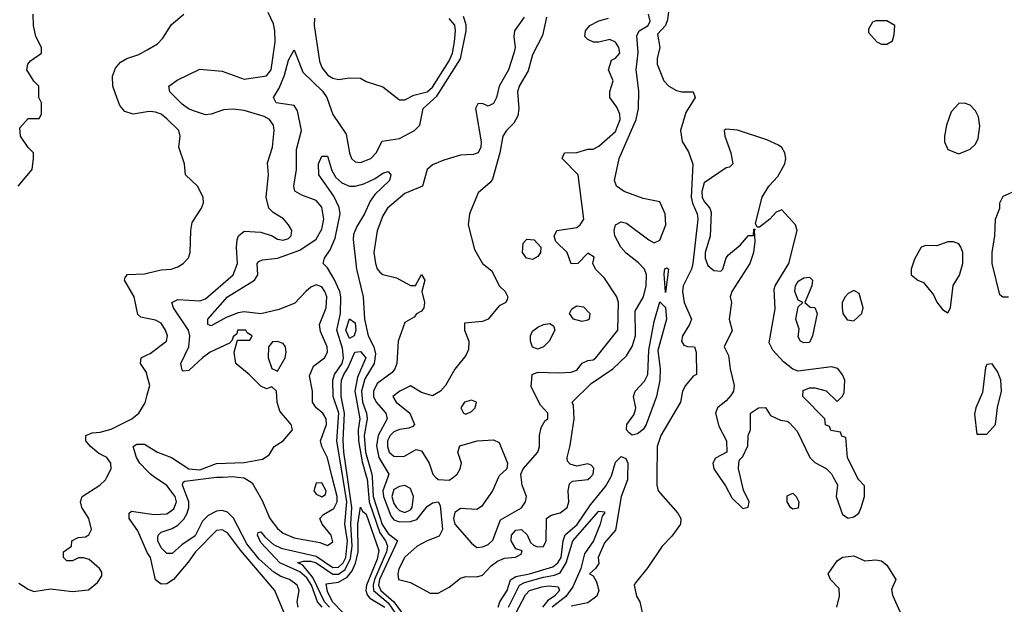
# Model space of a CAD drawing. Header units: inches. Extents: x 2380249 to 2585472, y 382747 to 546448.
# Tile 547 of 626: x 2539539 to 2543094, y 479541 to 481650. Entities that reach past the tile are written whole.
import ezdxf

# ---------------------------------------------------------------- set-up
doc = ezdxf.new("R2010")
doc.units = ezdxf.units.IN
doc.header["$MEASUREMENT"] = 0
for name, color, linetype in [('C5437', 7, 'Continuous'), ('C5438', 7, 'Continuous'), ('C5447', 7, 'Continuous'), ('C5448', 7, 'Continuous')]:
    doc.layers.add(name, color=color, linetype=linetype)

msp = doc.modelspace()

# ---------------------------------------------------------------- linework, layer by layer
at = {"layer": 'C5437', "color": 4}
for points, elevation in [([(2539536.8, 479616.8), (2539570, 479594.8), (2539590, 479587.3), (2539650, 479596), (2539730, 479586.8), (2539787.3, 479592.7), (2539820.4, 479619.6), (2539836.4, 479643.6), (2539836.4, 479656.4), (2539828, 479670), (2539790, 479702), (2539770, 479708.7), (2539751.6, 479708.4), (2539730, 479698), (2539710, 479698), (2539698, 479710), (2539698, 479730), (2539726, 479750), (2539728, 479770), (2539750, 479782), (2539776.4, 479783.6), (2539788.4, 479791.6), (2539798, 479810), (2539788.7, 479850), (2539764, 479890), (2539759, 479910), (2539765.2, 479930), (2539828.7, 479970), (2539848.7, 479990), (2539853.7, 480000)], 32), ([(2540000, 479728.1), (2539995.5, 479735.5), (2539965.6, 479805.6), (2539935.1, 479850), (2539934, 479870), (2539942.9, 479877.1), (2540000, 479868.8)], 28)]:
    msp.add_lwpolyline(points, dxfattribs=dict(at, elevation=elevation))
at = {"layer": 'C5438', "color": 4}
for points, elevation in [([(2539534, 481050), (2539584, 481110), (2539589, 481150), (2539588.7, 481170), (2539570, 481188.7), (2539542, 481230), (2539540.4, 481259.6), (2539570, 481294), (2539610, 481294), (2539618, 481310), (2539618, 481350), (2539608, 481370), (2539608, 481410), (2539590, 481428), (2539565.2, 481470), (2539568.7, 481490), (2539578, 481502), (2539618, 481530), (2539618, 481550), (2539598, 481590), (2539589, 481629), (2539588, 481670)], 36), ([(2540000, 481317.6), (2539949, 481309), (2539919, 481319), (2539900.9, 481340.9), (2539889.5, 481369.5), (2539876, 481410), (2539874, 481446), (2539884.7, 481475.3), (2539903.1, 481496.9), (2539926, 481510), (2539970, 481524.7), (2540000, 481541.8)], 32), ([(2540000, 480572.6), (2539977.2, 480577.2), (2539966, 480586), (2539952.3, 480650), (2539918, 480710), (2539920.4, 480719.6), (2539929, 480731), (2539990, 480733.4), (2540000, 480735.7)], 32), ([(2540000, 480365.4), (2539996.9, 480376.9), (2539975.3, 480410), (2539978, 480430), (2540000, 480441)], 32), ([(2539853.7, 480000), (2539869, 480030), (2539868.7, 480050), (2539854, 480070), (2539825.1, 480085.1), (2539795.3, 480110), (2539778, 480130), (2539778, 480150), (2539800.9, 480159.1), (2539830, 480161.6), (2539870, 480172.7), (2539944, 480210), (2539969.5, 480230.5), (2539991.8, 480268.2), (2540000, 480296.9)], 32), ([(2540000, 480022.3), (2539973.6, 480050), (2539960.7, 480070), (2539949.4, 480110), (2539962, 480118), (2539990, 480118), (2540000, 480112.1)], 28)]:
    msp.add_lwpolyline(points, dxfattribs=dict(at, elevation=elevation))
at = {"layer": 'C5447', "color": 4}
for points, elevation in [([(2540000, 479868.8), (2540025.1, 479865.1), (2540070, 479867.4), (2540095.4, 479884.6), (2540105.4, 479910), (2540100.4, 479930), (2540070, 479969.7), (2540026.2, 480000)], 28), ([(2540545.1, 479530), (2540540.9, 479550), (2540548.4, 479590), (2540541, 479610), (2540513.6, 479630), (2540481.5, 479641.5), (2540456.5, 479656.5), (2540403.9, 479703.9), (2540359.3, 479759.3), (2540311.4, 479851.4), (2540290, 479873.1), (2540270, 479879.3), (2540250, 479877.2), (2540219.1, 479860.9), (2540199.4, 479840.6), (2540172.2, 479787.8), (2540124.7, 479755.3), (2540090, 479724.5), (2540070, 479724.5), (2540050, 479744.5), (2540037.6, 479770), (2540038.4, 479781.6), (2540039.5, 479790), (2540050, 479800.5), (2540090, 479813.7), (2540110, 479826.4), (2540131.8, 479848.2), (2540143.5, 479870), (2540149.8, 479890), (2540149.8, 479910), (2540126.6, 479970), (2540130, 479981), (2540135.1, 479984.9), (2540250, 479998.8), (2540273, 480000)], 24), ([(2540325.8, 480000), (2540350, 479996.9), (2540378.8, 479978.8), (2540415.1, 479915.1), (2540442, 479850), (2540470, 479814.7), (2540490, 479797.6), (2540530, 479780.6), (2540623.1, 479763.1), (2540650, 479752.7), (2540670, 479766), (2540664.2, 479790), (2540631.5, 479830), (2540622.7, 479850), (2540635.6, 479864.4), (2540673.9, 479886.1), (2540685.4, 479910), (2540685, 479930), (2540667.4, 480000)], 24), ([(2540631.2, 479530), (2540613.9, 479550), (2540593.2, 479610), (2540576.1, 479636.1), (2540550, 479658.1), (2540478.9, 479690), (2540410, 479763.1), (2540397.6, 479790), (2540400.5, 479799.5), (2540410, 479802.4), (2540423.7, 479783.7), (2540455.8, 479755.8), (2540482.7, 479742.7), (2540610, 479713.9), (2540670, 479673.4), (2540690, 479674.1), (2540707.6, 479690), (2540716.6, 479710), (2540723, 479770), (2540712.6, 479830), (2540720.1, 479910), (2540705.5, 480000)], 16), ([(2540657.6, 479530), (2540640.2, 479550), (2540597.6, 479637.7), (2540561.5, 479681.5), (2540543.7, 479690), (2540563.3, 479696.7), (2540590, 479695.9), (2540610, 479690.1), (2540669.6, 479649.6), (2540690, 479649.5), (2540714.2, 479665.8), (2540733.8, 479706.2), (2540739.7, 479750), (2540734.2, 479830), (2540738.7, 479890), (2540722.9, 480000)], 12), ([(2540791.1, 480000), (2540793.1, 479993.1), (2540800.4, 479910), (2540839.1, 479799.1), (2540859.7, 479770), (2540867.1, 479750), (2540862.9, 479730), (2540820.1, 479630), (2540814.9, 479610), (2540817, 479590), (2540870, 479545.5), (2540908.6, 479488.6)], 12), ([(2540811.3, 480000), (2540815.3, 479930), (2540848, 479828), (2540870, 479795.8), (2540903.2, 479770), (2540837.9, 479630), (2540834.2, 479610), (2540842.4, 479590), (2540889.5, 479550), (2540930, 479495)], 16), ([(2540868.1, 480000), (2540850.1, 479950), (2540852.5, 479930), (2540879.6, 479859.6), (2540890, 479845.6), (2540910, 479837.8), (2540950, 479839.1), (2540973.2, 479846.8), (2541010, 479894), (2541030, 479906.7), (2541050.4, 479910.4), (2541057.4, 479897.4), (2541065.5, 479810), (2541054, 479786), (2541010, 479769.8), (2540973.7, 479750), (2540930, 479711), (2540908.4, 479668.4), (2540903.8, 479650), (2540906.8, 479630), (2540950, 479619.1), (2541021.3, 479581.3), (2541050, 479580.3), (2541090, 479602.3), (2541130, 479635.3), (2541150, 479641.1), (2541190, 479640.3), (2541210, 479646), (2541241, 479679), (2541264.2, 479695.8), (2541290, 479706.5), (2541329.1, 479710.9), (2541350, 479722), (2541353.2, 479733.2), (2541330, 479741.2), (2541314, 479770), (2541314.5, 479790), (2541330, 479807.7), (2541350.7, 479810), (2541371.6, 479791.6), (2541383.4, 479763.4), (2541394.4, 479754.4), (2541408.5, 479748.5), (2541430, 479748.7), (2541439.7, 479770), (2541440.7, 479850), (2541457.4, 479862.6), (2541490, 479870.3), (2541515.4, 479890), (2541521.7, 479910), (2541519.7, 479950), (2541524.2, 479975.8), (2541534.5, 479985.5), (2541590, 479990.4), (2541599.6, 480000)], 24), ([(2541040.9, 480000), (2541050.5, 479990.5), (2541090, 479988.5), (2541105.2, 480000)], 28), ([(2541268.2, 480000), (2541245.5, 479950), (2541206.4, 479893.6), (2541190, 479882.7), (2541130, 479886.6), (2541110, 479872.3), (2541105.3, 479850), (2541110.6, 479830), (2541170, 479761), (2541190, 479746), (2541210, 479747.7), (2541230, 479756.3), (2541247.7, 479772.3), (2541275.1, 479844.9), (2541351.2, 479888.8), (2541365.2, 479910), (2541369.2, 479930), (2541352.7, 479970), (2541349.7, 480000)], 28), ([(2541266, 479530), (2541272.1, 479550), (2541298.5, 479590), (2541310.6, 479629.4), (2541330, 479641.4), (2541379.5, 479650), (2541463.8, 479676.2), (2541482.5, 479690), (2541493.4, 479710), (2541500.6, 479770), (2541508.2, 479791.8), (2541551.7, 479828.3), (2541599.9, 479900.1), (2541654.4, 479965.6), (2541673.1, 480000)], 16), ([(2541733.5, 480000), (2541733.4, 479990), (2541710.2, 479930), (2541690, 479808.7), (2541650, 479762.7), (2541627.3, 479710), (2541630, 479688), (2541618, 479670), (2541596, 479650), (2541610, 479643), (2541621.7, 479621.7), (2541629.5, 479590), (2541622.7, 479570), (2541590, 479545.4), (2541530, 479533.6)], 16), ([(2541839.5, 480000), (2541839.1, 479970), (2541844, 479950), (2541914.8, 479870), (2541926, 479850), (2541924.7, 479830), (2541893.7, 479786.3), (2541858, 479750), (2541807.1, 479672.9), (2541762, 479618), (2541758, 479610), (2541766, 479570), (2541778, 479550), (2541790.8, 479489.2)], 24), ([(2542065.4, 480000), (2542087.7, 479967.7), (2542110, 479924.7), (2542150, 479886), (2542168.4, 479891.6), (2542173.2, 479910), (2542152.5, 479952.5), (2542141.1, 480000)], 28), ([(2542476.4, 480000), (2542491.6, 479971.6), (2542486.8, 479930), (2542510, 479864.7), (2542530, 479851.3), (2542550, 479856), (2542568.7, 479870), (2542577.2, 479890), (2542588.7, 479930), (2542588.4, 479968.4), (2542568, 479990), (2542563, 480000)], 28), ([(2540707.5, 479510), (2540669.1, 479550), (2540650, 479587.3), (2540646.1, 479613.9), (2540690, 479620.2), (2540721.6, 479638.4), (2540739.1, 479660.9), (2540751.3, 479688.7), (2540760.6, 479730), (2540760.3, 479830), (2540770, 479891.3), (2540776.5, 479876.5), (2540790, 479866), (2540835.2, 479735.2), (2540830, 479703.6), (2540790.8, 479610), (2540789.1, 479590), (2540794.2, 479574.2), (2540803.3, 479563.3), (2540857.1, 479530)], 8), ([(2541303.7, 479530), (2541343.5, 479610), (2541361.2, 479618.8), (2541430, 479638.7), (2541470, 479645.2), (2541490, 479654.7), (2541512.5, 479690), (2541535.6, 479770), (2541630, 479877.1), (2541650, 479874), (2541650.2, 479870), (2541641.7, 479858.3), (2541635.2, 479830), (2541610.2, 479770), (2541577.8, 479722.2), (2541564.8, 479670), (2541535.9, 479604.1), (2541511.1, 479568.9), (2541462, 479530)], 12), ([(2540492.6, 479512.6), (2540460.9, 479590), (2540336, 479736), (2540290, 479798), (2540270, 479809.3), (2540250, 479806.6), (2540174.4, 479730), (2540147.9, 479692.1), (2540094, 479630), (2540070, 479614.5), (2540050, 479612.7), (2540030, 479628.7), (2540011.1, 479710), (2540000, 479728.1)], 28), ([(2542488.7, 479530), (2542499, 479570), (2542497.2, 479597.2), (2542466, 479630), (2542458, 479650), (2542490, 479698), (2542510, 479711), (2542550, 479716), (2542590, 479698), (2542630, 479701), (2542650, 479698), (2542670, 479682), (2542702, 479630), (2542686, 479594), (2542690, 479574), (2542728.1, 479488.1)], 24), ([(2541330, 479508.2), (2541365, 479575.1), (2541379.6, 479590), (2541424.2, 479604.2), (2541450, 479607.2), (2541483.5, 479603.5), (2541488.2, 479590), (2541470.3, 479570), (2541445.8, 479554.2), (2541426.9, 479530)], 8)]:
    msp.add_lwpolyline(points, dxfattribs=dict(at, elevation=elevation))
for points, elevation in [([(2540630, 479979), (2540610, 479978), (2540601, 479950), (2540610, 479938), (2540630, 479928.2), (2540643.1, 479936.9), (2540645.2, 479950)], 28), ([(2540929.4, 479969.4), (2540910, 479965.6), (2540890, 479954.7), (2540882.4, 479930), (2540890, 479903.8), (2540899.5, 479890), (2540910, 479878.7), (2540930, 479872.2), (2540950, 479881.6), (2540955.8, 479890), (2540960.7, 479930), (2540950, 479959)], 28), ([(2542330, 479884), (2542322, 479890), (2542309.2, 479910), (2542310, 479932), (2542330, 479942), (2542342, 479930), (2542351.3, 479910), (2542350, 479888)], 24)]:
    msp.add_lwpolyline(points, close=True, dxfattribs=dict(at, elevation=elevation))
at = {"layer": 'C5448', "color": 4}
for points, elevation in [([(2541884.7, 481710), (2541877.3, 481650), (2541870.6, 481630), (2541842, 481598), (2541850.7, 481550), (2541840.5, 481510), (2541840.5, 481490), (2541864.4, 481430), (2541883, 481410), (2541910, 481395.3), (2541930, 481390.3), (2541970.4, 481390.4), (2541977.3, 481370), (2541944.1, 481315.9), (2541925.3, 481250), (2541930.4, 481210.4), (2541953.3, 481173.3), (2541969.2, 481129.2), (2541963.3, 481010), (2541967.8, 480987.8), (2541985.4, 480950), (2541987.9, 480930), (2541969.5, 480770), (2541963.9, 480750), (2541934, 480690), (2541931.8, 480670), (2541937.8, 480630), (2541964.2, 480570), (2541957.6, 480550), (2541932.2, 480510), (2541928.5, 480490), (2541936.3, 480476.3), (2541950, 480470.6), (2541974.8, 480470), (2541981.6, 480450), (2541982, 480370), (2541970, 480364), (2541942.4, 480330), (2541932.4, 480310), (2541924.4, 480270), (2541853.8, 480150), (2541840.7, 480110), (2541839.5, 480000)], 24), ([(2540000, 480112.1), (2540037.3, 480090), (2540087.7, 480070), (2540149.4, 480029.4), (2540190, 480026.4), (2540250, 480048.7), (2540350, 480052), (2540415.5, 480064.5), (2540440.2, 480079.8), (2540458, 480110), (2540490, 480131), (2540524, 480170), (2540519, 480190), (2540478, 480238), (2540468.7, 480270), (2540466, 480310), (2540450, 480326), (2540430, 480318), (2540410, 480328), (2540369.1, 480369.1), (2540319, 480410), (2540314, 480450), (2540326, 480494), (2540370, 480494), (2540376.4, 480503.6), (2540378, 480510), (2540360.2, 480520.2), (2540355.3, 480530), (2540326, 480530), (2540323.6, 480516.4), (2540310, 480506), (2540306.4, 480493.6), (2540296.9, 480483.1), (2540226.8, 480450), (2540198.8, 480430), (2540150, 480384), (2540130, 480382), (2540125.6, 480385.6), (2540121.2, 480410), (2540149.7, 480470), (2540153.7, 480510), (2540148.2, 480530), (2540095.1, 480610), (2540088, 480630), (2540110, 480640.7), (2540190, 480635.8), (2540210, 480643.1), (2540309.4, 480730), (2540325.6, 480770), (2540321.6, 480830), (2540324.5, 480855.5), (2540329.4, 480870.6), (2540350, 480886.8), (2540410, 480884), (2540450.6, 480870.6), (2540470, 480858.8), (2540490, 480854.8), (2540510, 480860.7), (2540519.3, 480870), (2540521.2, 480890), (2540509.2, 480910), (2540491.5, 480931.5), (2540454.5, 480954.5), (2540439, 480970), (2540429.3, 481009.3), (2540437.2, 481090), (2540433.6, 481133.6), (2540451.8, 481190), (2540458.4, 481250), (2540455.1, 481270), (2540440.9, 481290), (2540421.3, 481301.3), (2540350, 481322.3), (2540310, 481327.3), (2540274.6, 481325.4), (2540230, 481309.6), (2540210, 481307.3), (2540170, 481320.5), (2540148.7, 481328.7), (2540125.7, 481345.7), (2540080.9, 481390), (2540077.2, 481410), (2540107.3, 481432.7), (2540190, 481471.3), (2540270, 481464.9), (2540350, 481435.8), (2540430, 481448.2), (2540446.6, 481470), (2540462, 481570), (2540460.9, 481610), (2540455.3, 481635.3), (2540435.9, 481675.9)], 28), ([(2540000, 481541.8), (2540037, 481563), (2540056.6, 481583.4), (2540086.8, 481633.2), (2540132, 481670)], 32), ([(2540667.4, 480000), (2540650, 480069.4), (2540629.7, 480110), (2540625.3, 480130), (2540646.3, 480190), (2540645.3, 480210), (2540633.1, 480230), (2540609.7, 480250), (2540596.9, 480270), (2540596.2, 480310), (2540585.1, 480365.1), (2540600.3, 480399.7), (2540639.6, 480430), (2540650.8, 480450), (2540649.7, 480470), (2540625, 480525), (2540622, 480550), (2540645.3, 480610), (2540647.6, 480650), (2540640.8, 480670), (2540630, 480686.6), (2540610, 480693.5), (2540590, 480684.8), (2540571.8, 480670), (2540532.6, 480627.4), (2540475.9, 480604.1), (2540410, 480588.5), (2540350, 480595.6), (2540328.1, 480591.9), (2540284.4, 480575.6), (2540230, 480545.2), (2540218, 480550), (2540219, 480570), (2540289.8, 480650.2), (2540386.6, 480710), (2540399.5, 480730), (2540396, 480770), (2540402.4, 480777.6), (2540416.2, 480783.8), (2540470, 480789.2), (2540550, 480818.2), (2540610, 480858.9), (2540630, 480894), (2540637.1, 480930), (2540630, 480973.6), (2540610, 480997.7), (2540557.4, 481017.4), (2540532.1, 481032.1), (2540529.4, 481050), (2540538.3, 481110), (2540538, 481182), (2540556.2, 481250), (2540541.8, 481321.8), (2540530, 481340.5), (2540465.2, 481350), (2540455.1, 481370), (2540476.2, 481403.8), (2540495.1, 481450), (2540510, 481504.7), (2540530, 481542), (2540561.6, 481461.6), (2540632.4, 481392.4), (2540648, 481370), (2540670, 481307.7), (2540717.3, 481237.3), (2540730.3, 481170), (2540737.6, 481150), (2540750, 481137.6), (2540770, 481134.9), (2540807, 481150), (2540826.6, 481170), (2540847.4, 481212.6), (2540910, 481221.2), (2540964.2, 481250), (2540983.5, 481270), (2540995.4, 481330), (2541045.4, 481374.6), (2541131.1, 481508.9), (2541151.6, 481610), (2541151.5, 481631.5), (2541141.7, 481661.7)], 24), ([(2540604.1, 481655.9), (2540602.3, 481630), (2540621.1, 481501.1), (2540630, 481478), (2540651.3, 481450), (2540670, 481438.8), (2540690, 481434.8), (2540730, 481440.7), (2540770, 481438.8), (2540790, 481426.8), (2540850, 481407.7), (2540910, 481360.7), (2540930, 481360.7), (2540962, 481378), (2541010, 481390.3), (2541030, 481407.4), (2541090, 481502.4), (2541101.5, 481530), (2541108.4, 481570), (2541112.9, 481610), (2541110.7, 481630.7), (2541090, 481655.1)], 28), ([(2541360.6, 481659.4), (2541325.5, 481610), (2541323, 481590), (2541327.7, 481550), (2541323, 481530), (2541304, 481470), (2541270.6, 481410), (2541261, 481370), (2541250, 481348), (2541230, 481338), (2541210, 481348), (2541192.7, 481347.3), (2541184.7, 481330), (2541204.9, 481210), (2541203.8, 481190), (2541194, 481170), (2541176.4, 481163.6), (2541130, 481161.7), (2541070, 481143.6), (2541030, 481126), (2541010, 481109.2), (2540993.4, 481050), (2540930, 481022.6), (2540867.4, 480970), (2540850, 480942.7), (2540830, 480888.7), (2540818, 480810), (2540823.7, 480770), (2540830, 480751), (2540839.5, 480739.5), (2540850.4, 480730.4), (2540899.3, 480719.3), (2540950, 480691), (2540968.4, 480691.6), (2540990, 480731), (2541002, 480710), (2540991.3, 480670), (2541001, 480630), (2540998, 480610), (2540990, 480598), (2540971.3, 480588.7), (2540963.6, 480576.4), (2540930, 480558), (2540905.5, 480490), (2540900.3, 480410), (2540893.7, 480390), (2540883.4, 480376.6), (2540830, 480337.3), (2540817.1, 480310), (2540817.1, 480290), (2540826.3, 480270), (2540860.9, 480230), (2540865.3, 480210), (2540833.5, 480150), (2540827.2, 480112.8), (2540835.2, 480070), (2540871.7, 480010), (2540868.1, 480000)], 24), ([(2541440.5, 481659.5), (2541426.2, 481593.8), (2541390, 481524), (2541374.3, 481465.7), (2541342, 481410), (2541335.8, 481390), (2541341.3, 481330), (2541337, 481303), (2541322.9, 481277.1), (2541296.3, 481250), (2541283.8, 481230), (2541273, 481170), (2541245.5, 481074.5), (2541237.5, 481062.5), (2541194.2, 481025.8), (2541162.8, 480950), (2541158, 480910), (2541181.2, 480821.2), (2541210, 480770.8), (2541243.5, 480743.5), (2541270.5, 480690.5), (2541291.3, 480670), (2541302, 480650), (2541299.6, 480640.4), (2541294, 480630), (2541270, 480618), (2541230.5, 480569.5), (2541210, 480560.9), (2541144.9, 480555.1), (2541144.9, 480530), (2541160.5, 480490), (2541159.9, 480460.1), (2541150, 480439), (2541110, 480389), (2541076.3, 480330), (2541058.8, 480310), (2541030, 480293.2), (2540990, 480305.2), (2540950, 480329), (2540911.3, 480310), (2540886, 480290), (2540898.8, 480270), (2540947.3, 480230), (2540964.7, 480190), (2540958, 480182), (2540943.5, 480176.5), (2540910, 480171.8), (2540890, 480163.6), (2540876.4, 480150), (2540867.6, 480130), (2540867.4, 480110), (2540873.4, 480090), (2540890, 480075.5), (2540926.6, 480073.4), (2540970, 480098.8), (2540990, 480094.8), (2541017.3, 480050), (2541030.8, 480010), (2541040.9, 480000)], 28), ([(2541349.7, 480000), (2541348.7, 480010), (2541357.2, 480030), (2541409.2, 480090), (2541416, 480110), (2541416, 480150), (2541421.2, 480178.8), (2541436.4, 480203.6), (2541446, 480210), (2541446, 480230), (2541419.3, 480259.3), (2541385.6, 480325.6), (2541389.5, 480370.5), (2541410, 480378.8), (2541484.5, 480375.5), (2541530, 480378.8), (2541550, 480386), (2541570, 480411.3), (2541590, 480421), (2541610, 480422.8), (2541619, 480430), (2541698, 480530), (2541700.9, 480630), (2541695.1, 480650), (2541650, 480718), (2541618, 480750), (2541608, 480770), (2541613.6, 480793.6), (2541590, 480808), (2541554, 480770), (2541530, 480769), (2541515.3, 480810), (2541475.3, 480850), (2541469, 480869), (2541478, 480890), (2541550, 480901), (2541562, 480910), (2541575.3, 480930), (2541555.3, 481090), (2541498, 481150), (2541506, 481170), (2541550, 481171), (2541590, 481182.8), (2541610, 481182.8), (2541630, 481194), (2541690, 481247.3), (2541706.6, 481290), (2541705.2, 481310), (2541695.1, 481335.1), (2541669.2, 481370), (2541669.1, 481390.9), (2541682, 481430), (2541665.2, 481470), (2541675.3, 481504.7), (2541690, 481511), (2541705.2, 481530), (2541702.7, 481550), (2541690, 481569), (2541670, 481579.3), (2541630, 481568.7), (2541611, 481569), (2541590, 481579), (2541579, 481590), (2541582, 481610), (2541598, 481630), (2541630, 481646), (2541664.7, 481655.3)], 28), ([(2541599.6, 480000), (2541609.6, 480010), (2541612, 480032), (2541602.5, 480042.5), (2541590, 480047), (2541550, 480039.5), (2541526.6, 480046.6), (2541517.2, 480057.2), (2541515.1, 480070), (2541526.3, 480113.7), (2541541, 480210), (2541538, 480258), (2541533.2, 480270), (2541602.6, 480337.4), (2541680.7, 480390), (2541730, 480437.3), (2541750, 480470.6), (2541762.2, 480510), (2541761.2, 480598.8), (2541791.3, 480650), (2541801.3, 480690), (2541801.6, 480730), (2541795.2, 480750), (2541773.4, 480773.4), (2541728.1, 480808.1), (2541709.7, 480830), (2541688, 480870), (2541685.6, 480890), (2541689.5, 480910), (2541710, 480920.5), (2541730, 480916.4), (2541810, 480855.6), (2541830, 480845.2), (2541850, 480855.3), (2541871.7, 480910), (2541868.9, 480950), (2541850, 480992.6), (2541790, 481004.5), (2541720.9, 481030), (2541693.6, 481050), (2541686, 481070), (2541703.1, 481150), (2541764.2, 481290), (2541773.1, 481330), (2541773.9, 481393.9), (2541765.1, 481470), (2541772.1, 481532.1), (2541767.5, 481592.5), (2541775.3, 481610), (2541808, 481630), (2541815.3, 481644.7), (2541809, 481670)], 24), ([(2540000, 480735.7), (2540050, 480747.3), (2540086, 480750), (2540110, 480758), (2540129.1, 480770.9), (2540148.9, 480791.1), (2540155.3, 480810), (2540157.2, 480890), (2540162, 480918), (2540196, 480970), (2540202.7, 480990), (2540201.2, 481010), (2540181.2, 481050), (2540138, 481090), (2540134, 481130), (2540114, 481190), (2540119, 481230), (2540114, 481250), (2540070, 481293.2), (2540050, 481309), (2540030, 481317.2), (2540010, 481319.3), (2540000, 481317.6)], 32), ([(2542563, 480000), (2542528, 480070), (2542522, 480142), (2542507.3, 480147.3), (2542502, 480162), (2542467.3, 480167.3), (2542462, 480182), (2542448.4, 480188.4), (2542446, 480210), (2542366, 480290), (2542367.3, 480312.7), (2542390, 480322), (2542410, 480322), (2542450, 480311.3), (2542490, 480272), (2542510, 480292), (2542515.1, 480304.9), (2542518, 480350), (2542510, 480368.7), (2542492.1, 480392.1), (2542470, 480397.2), (2542350, 480382), (2542330, 480388.7), (2542296.2, 480416.2), (2542258, 480458), (2542244.7, 480484.7), (2542266.8, 480606.8), (2542262.5, 480677.5), (2542266, 480690), (2542316.2, 480770), (2542346, 480890), (2542339.3, 480910), (2542290, 480964), (2542270, 480955.3), (2542246.8, 480930), (2542210, 480901.2), (2542201.2, 480901.2), (2542195.3, 480915.3), (2542219, 481010), (2542244, 481050), (2542275.6, 481084.4), (2542301.2, 481130), (2542305.2, 481150), (2542301.2, 481170), (2542290, 481188.7), (2542278, 481198), (2542236.5, 481216.5), (2542130, 481252.3), (2542090, 481255.3), (2542082, 481250), (2542084.7, 481230), (2542106, 481170), (2542114, 481130), (2542102, 481118), (2542090, 481115.3), (2542010, 481061.2), (2542001.3, 481030), (2542003.1, 481010), (2542010, 480994.8), (2542030.5, 480970.5), (2542034.9, 480954.9), (2542031.3, 480868.7), (2542013.4, 480810), (2542014, 480790), (2542023.4, 480763.4), (2542044.9, 480744.9), (2542070, 480742.8), (2542077.2, 480750), (2542089.3, 480790.7), (2542098, 480802), (2542141.7, 480838.3), (2542170, 480871), (2542188, 480872), (2542190, 480894), (2542194, 480894), (2542190.8, 480889.2), (2542192.7, 480850), (2542188, 480810), (2542175.5, 480770), (2542110.6, 480670), (2542104, 480650), (2542108.4, 480630), (2542100.5, 480570), (2542110.8, 480529.2), (2542082, 480470), (2542098, 480438), (2542103.7, 480390), (2542118.4, 480330), (2542115.5, 480310), (2542106, 480294), (2542090, 480275.1), (2542058, 480250), (2542051, 480230), (2542063.5, 480183.5), (2542091.3, 480130), (2542092, 480090), (2542051.6, 480068.4), (2542042, 480050), (2542044.7, 480030), (2542065.4, 480000)], 28), ([(2540705.5, 480000), (2540684.3, 480130), (2540691.9, 480230), (2540671.2, 480290), (2540669.9, 480350), (2540676, 480370), (2540703.2, 480410), (2540708.7, 480430), (2540705, 480465), (2540683.8, 480530), (2540697.6, 480590), (2540698.3, 480650), (2540694.8, 480670), (2540674.2, 480714.2), (2540650, 480755.1), (2540635.1, 480770), (2540639.6, 480790), (2540660.2, 480819.8), (2540677.8, 480862.2), (2540695.9, 480950), (2540692.2, 480972.2), (2540673.6, 481013.6), (2540619.1, 481090), (2540617.4, 481130), (2540630, 481157.3), (2540650, 481157.3), (2540665.7, 481105.7), (2540680.7, 481080.7), (2540702.2, 481062.2), (2540730, 481050.2), (2540750, 481049), (2540782.2, 481057.8), (2540822.7, 481077.3), (2540850, 481096.5), (2540870, 481102), (2540879.3, 481090), (2540874.6, 481070), (2540820.9, 481019), (2540804.6, 480995.4), (2540784.1, 480950), (2540756.2, 480903.8), (2540744.7, 480875.3), (2540742.7, 480857.3), (2540755, 480750), (2540779.6, 480650), (2540783.8, 480570), (2540797.6, 480510), (2540817.5, 480470), (2540824, 480444), (2540819.3, 480410), (2540785.3, 480354.7), (2540773.1, 480310), (2540776.9, 480270), (2540791.5, 480230), (2540793.7, 480210), (2540782.9, 480150), (2540788.2, 480090), (2540810.7, 480010), (2540811.3, 480000)], 16), ([(2543108.9, 480648.9), (2543088.9, 480648.9), (2543078, 480658), (2543049.2, 480770), (2543049.2, 480810), (2543059, 480870), (2543062, 480930), (2543078, 480970), (2543078, 480990), (2543090, 481014), (2543130, 481032)], 24), ([(2540000, 480441), (2540010, 480446), (2540068.7, 480490), (2540072.7, 480510), (2540066, 480530), (2540050, 480555.1), (2540030, 480566.6), (2540000, 480572.6)], 32), ([(2540722.9, 480000), (2540709.9, 480090.1), (2540706.6, 480133.4), (2540712.2, 480230), (2540700.2, 480290), (2540699.8, 480330), (2540701.2, 480350), (2540709, 480370), (2540725.3, 480394.7), (2540749.7, 480450.3), (2540770, 480452.4), (2540788.5, 480430), (2540759.3, 480360.7), (2540749, 480310), (2540767, 480210), (2540760.9, 480170), (2540762.4, 480130), (2540775.1, 480055.1), (2540791.1, 480000)], 12), ([(2540000, 480296.9), (2540009.5, 480330), (2540000, 480365.4)], 32), ([(2542141.1, 480000), (2542134, 480030), (2542135.3, 480050), (2542138, 480062), (2542150, 480074), (2542167.3, 480112.7), (2542168.7, 480150), (2542178, 480170), (2542178, 480230), (2542206, 480250), (2542231.1, 480251.1), (2542250, 480222), (2542285.4, 480205.4), (2542310, 480202), (2542316.9, 480196.9), (2542345.4, 480165.4), (2542392, 480070), (2542410, 480052), (2542450.9, 480030.9), (2542470, 480012), (2542476.4, 480000)], 28), ([(2541105.2, 480000), (2541118.4, 480010), (2541129.5, 480030), (2541134, 480050), (2541121.2, 480090), (2541127.7, 480112.3), (2541190.4, 480130.4), (2541250, 480134), (2541270, 480124.7), (2541300.7, 480050), (2541298, 480030), (2541270, 480004), (2541268.2, 480000)], 28), ([(2541673.1, 480000), (2541675.5, 480004.5), (2541690, 480054), (2541710, 480074), (2541727, 480067), (2541734.2, 480050), (2541733.5, 480000)], 16), ([(2540026.2, 480000), (2540011.8, 480010), (2540000, 480022.3)], 28), ([(2540273, 480000), (2540310, 480002), (2540325.8, 480000)], 24)]:
    msp.add_lwpolyline(points, dxfattribs=dict(at, elevation=elevation))
for points, elevation in [([(2542670, 481646), (2542630, 481646), (2542618, 481642), (2542603.6, 481616.4), (2542603.6, 481603.6), (2542634, 481570), (2542650, 481562), (2542670, 481562), (2542690, 481574), (2542696.4, 481596.4), (2542698, 481630)], 28), ([(2542950, 481348.7), (2542930, 481348), (2542902, 481318), (2542884.7, 481270), (2542878, 481230), (2542878, 481210), (2542890, 481182), (2542930, 481166.8), (2542970, 481182.8), (2542990, 481201), (2542998.9, 481221.1), (2543005.6, 481265.6), (2543000.2, 481300.2), (2542990, 481322), (2542970, 481342)], 28), ([(2541390, 480785.2), (2541369.3, 480789.3), (2541354, 480810), (2541356.5, 480843.5), (2541370, 480858.8), (2541396.3, 480856.3), (2541421, 480830), (2541418.8, 480810), (2541410, 480795.3)], 28), ([(2542910, 480849.2), (2542890, 480849.2), (2542850, 480834), (2542810, 480835.3), (2542794, 480830), (2542770, 480786), (2542758, 480750), (2542758, 480730), (2542782, 480710), (2542802, 480702), (2542837.5, 480657.5), (2542850, 480631.3), (2542870, 480604.7), (2542890, 480592), (2542899, 480610), (2542909.2, 480690.8), (2542931.7, 480728.3), (2542943.7, 480770), (2542943.7, 480810), (2542937.2, 480830), (2542930, 480842)], 28), ([(2541870, 480666), (2541866.2, 480733.8), (2541868.3, 480751.7), (2541875.3, 480755.3), (2541882, 480750)], 16), ([(2542370, 480484), (2542358, 480490), (2542350, 480506), (2542353.6, 480533.6), (2542341.2, 480570), (2542350, 480614), (2542366, 480630), (2542350, 480638), (2542338, 480670), (2542339.5, 480690), (2542350, 480706.8), (2542370, 480719.1), (2542390, 480721), (2542401, 480710), (2542398.8, 480690), (2542374, 480630), (2542392.7, 480612.7), (2542410, 480612), (2542418, 480590), (2542401, 480510), (2542390, 480485.2)], 24), ([(2542550, 480672.7), (2542530, 480662.7), (2542519.1, 480650), (2542508.4, 480630), (2542508.2, 480610), (2542510.7, 480590), (2542526.7, 480566.7), (2542550, 480564), (2542579.3, 480590), (2542583.7, 480610), (2542570, 480662)], 28), ([(2541570, 480560.9), (2541539, 480570), (2541524, 480590), (2541532.9, 480607.1), (2541550, 480617.3), (2541574.6, 480614.6), (2541597.3, 480590), (2541594.8, 480570), (2541590, 480566)], 28), ([(2541750, 480151.5), (2541739.1, 480159.1), (2541729.7, 480170), (2541731.1, 480190), (2541755.9, 480224.1), (2541761.4, 480238.6), (2541763.9, 480250), (2541755.4, 480290), (2541760.5, 480310), (2541794.6, 480345.4), (2541806.4, 480370), (2541810, 480458), (2541830, 480561), (2541850, 480632), (2541870, 480612), (2541874.3, 480570), (2541842.9, 480457.1), (2541851.3, 480390), (2541850.2, 480350), (2541837.6, 480290), (2541801.3, 480190), (2541790, 480171.5), (2541770, 480155.4)], 16), ([(2540730, 480499.5), (2540716.9, 480530), (2540730, 480570.8), (2540750, 480556), (2540752.8, 480530), (2540746.8, 480510)], 12), ([(2541410, 480461.2), (2541390, 480469), (2541382.9, 480490), (2541382.9, 480510), (2541390, 480526), (2541410, 480540.7), (2541430, 480550.5), (2541453.4, 480553.4), (2541466, 480546), (2541470.7, 480530), (2541451, 480490), (2541430, 480469.2)], 28), ([(2540470, 480488.7), (2540451.6, 480488.4), (2540438, 480470), (2540436, 480430), (2540450, 480392), (2540470, 480382), (2540497.2, 480430), (2540501.2, 480450), (2540499, 480470), (2540490, 480482)], 28), ([(2543050, 480408), (2543030, 480406), (2543025.4, 480394.6), (2543015.3, 480304.7), (2542991.3, 480250), (2542986.4, 480226.4), (2542994, 480154), (2543030, 480154), (2543062, 480190), (2543069.1, 480250.9), (2543084, 480310), (2543081.2, 480350), (2543070, 480378)], 28), ([(2541170, 480277.2), (2541144.7, 480270), (2541131.3, 480250), (2541142, 480230), (2541150, 480226.8), (2541170, 480236), (2541184, 480250), (2541188, 480270)], 32)]:
    msp.add_lwpolyline(points, close=True, dxfattribs=dict(at, elevation=elevation))

doc.saveas('drawing.dxf')
